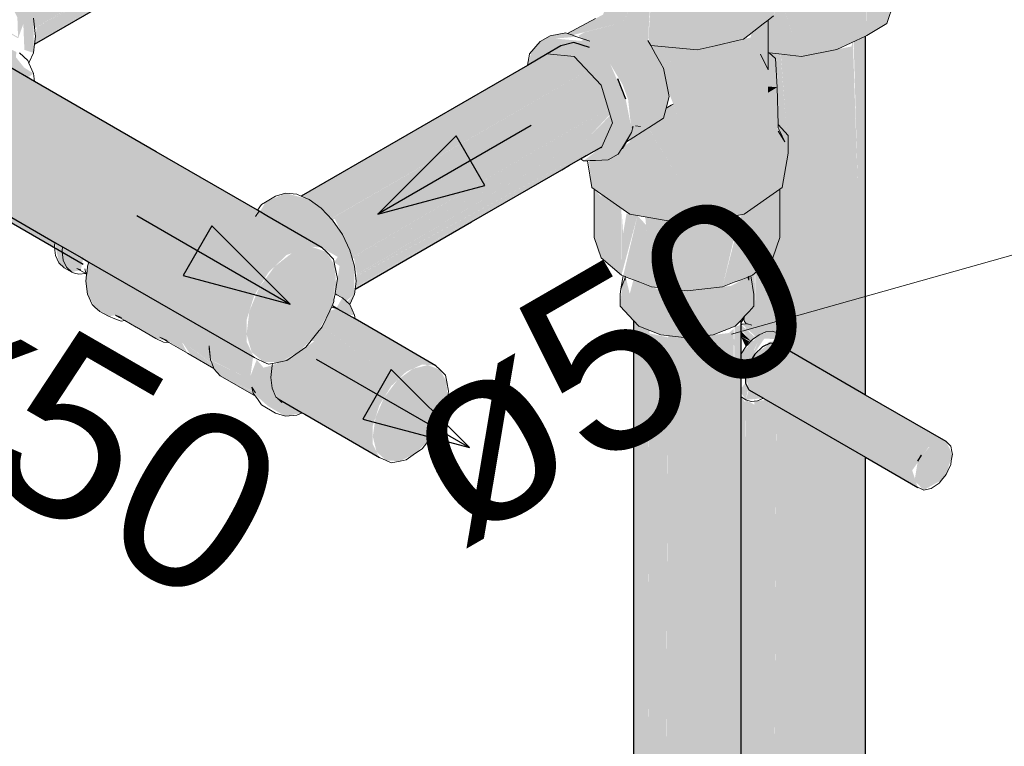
# Model space of a CAD drawing. Header units: millimetres. Extents: x 567 to 934, y -1 to 364.
# Tile 888 of 1056: x 811.041 to 812.154, y 70.055 to 70.876. Entities that reach past the tile are written whole.
import ezdxf

# ---------------------------------------------------------------- set-up
doc = ezdxf.new("R2010")
doc.units = ezdxf.units.MM
doc.header["$MEASUREMENT"] = 0
doc.linetypes.add('NULL', pattern=[0])
for name, color, linetype, lineweight in [('AF-Colunas', 140, 'Continuous', 13), ('AF-Condutos', 140, 'Continuous', 25), ('AF-Conexões', 152, 'Continuous', 18), ('AF-Sentido conduto', 140, 'Continuous', 30), ('AF-Textos conduto', 7, 'Continuous', 9), ('AL-Colunas', 3, 'Continuous', 13), ('AL-Condutos', 3, 'Continuous', 25), ('AL-Indicação coluna', 94, 'Continuous', 13), ('DI-Elementos em corte', 9, 'Continuous', 18)]:
    doc.layers.add(name, color=color, linetype=linetype, lineweight=lineweight)
doc.styles.add('Arial', font='arial.ttf')

msp = doc.modelspace()

# ---------------------------------------------------------------- hatches: boundary and pattern name
at = {"layer": 'AF-Colunas', "linetype": 'Continuous'}
for points in [[(811.8988, 70.9138), (811.8984, 70.9585), (811.8697, 70.931), (811.8357, 70.9179), (811.8594, 70.8538), (811.8933, 70.8799)], [(812.0294, 70.8949), (812.0292, 70.9489), (811.9988, 70.9275), (811.9988, 70.8577), (812.0214, 70.8715)], [(811.7214, 70.8722), (811.7513, 70.9195), (811.7214, 70.931), (811.7005, 70.8814)], [(811.9988, 70.8577), (811.9984, 70.9223), (811.9247, 70.9094), (811.8986, 70.9297), (811.8977, 70.9058), (811.9247, 70.8342), (811.9649, 70.8422)], [(811.7214, 70.8722), (811.7133, 70.8261), (811.769, 70.8209), (811.7513, 70.852), (811.7554, 70.9179)], [(811.7214, 70.8722), (811.7477, 70.9076), (811.753, 70.9215)], [(811.7544, 70.8466), (811.8071, 70.8416), (811.7955, 70.9133), (811.7564, 70.9211), (811.7518, 70.8545)], [(811.8594, 70.8538), (811.8357, 70.9179), (811.7955, 70.9133), (811.8071, 70.8416)], [(811.9247, 70.8342), (811.8988, 70.9027), (811.8933, 70.8799), (811.8879, 70.8758), (811.8883, 70.8384)], [(811.7005, 70.8814), (811.6603, 70.8601), (811.6658, 70.8582), (811.7214, 70.8722)], [(811.6785, 70.7162), (811.7065, 70.7173), (811.7177, 70.7238), (811.726, 70.737), (811.769, 70.7645), (811.7754, 70.789), (811.769, 70.8209), (811.7133, 70.8261), (811.692, 70.8552), (811.7214, 70.8722), (811.6794, 70.8614), (811.6726, 70.8575), (811.7089, 70.8252), (811.7227, 70.8022), (811.7289, 70.7854), (811.732, 70.7564), (811.7265, 70.784), (811.7089, 70.8252), (811.6791, 70.8536), (811.6759, 70.8517), (811.647, 70.8543), (811.6985, 70.8018), (811.7112, 70.7591), (811.699, 70.7322)], [(811.7214, 70.8722), (811.692, 70.8552), (811.7133, 70.8261)], [(811.8955, 70.832), (811.8784, 70.8367), (811.887, 70.8189), (811.887, 70.8751), (811.8731, 70.8643), (811.879, 70.8466), (811.8711, 70.7836), (811.8869, 70.7931), (811.8869, 70.8002), (811.8974, 70.7994)], [(811.6293, 70.8509), (811.6175, 70.8373), (811.6373, 70.8371), (811.647, 70.8543), (811.6583, 70.8609), (811.6406, 70.8574)], [(811.6583, 70.8609), (811.6471, 70.8544), (811.67, 70.8564)], [(811.9096, 70.7449), (811.8983, 70.7572), (811.9003, 70.7497), (811.8924, 70.7186), (811.8979, 70.7506), (811.8974, 70.7994), (811.8711, 70.7836), (811.879, 70.8466), (811.8731, 70.8643), (811.8684, 70.8607), (811.8485, 70.7705), (811.8482, 70.8512), (811.8147, 70.8434), (811.7904, 70.8048), (811.7875, 70.761), (811.7611, 70.7595), (811.7516, 70.7534), (811.7955, 70.6812), (811.7373, 70.6914), (811.7009, 70.717), (811.6844, 70.7164), (811.688, 70.6861), (811.7309, 70.6559), (811.7955, 70.6446), (811.8602, 70.6559), (811.903, 70.6861), (811.9096, 70.7249)], [(811.6373, 70.8371), (811.6679, 70.8341), (811.647, 70.8543)], [(811.8673, 70.8556), (811.8482, 70.8512), (811.8485, 70.7705)], [(811.615, 70.8242), (811.62, 70.8271), (811.6246, 70.8091), (811.6527, 70.846), (811.6373, 70.8371), (811.6192, 70.8373)], [(811.7741, 70.7954), (811.7904, 70.8048), (811.7878, 70.8435), (811.7544, 70.8466), (811.7673, 70.824), (811.7799, 70.8307), (811.7724, 70.804)], [(811.8147, 70.8434), (811.7878, 70.8435), (811.7904, 70.8048)], [(811.7724, 70.804), (811.7799, 70.8307), (811.7683, 70.8245)], [(811.7875, 70.761), (811.7904, 70.8048), (811.7741, 70.7954)], [(811.8974, 70.7994), (811.8869, 70.8002), (811.8869, 70.7931)], [(811.7675, 70.7636), (811.7611, 70.7595), (811.7875, 70.761), (811.7799, 70.7804), (811.772, 70.7759)], [(811.6991, 70.7323), (811.7119, 70.7567), (811.6814, 70.7327)], [(811.7009, 70.717), (811.7373, 70.6914), (811.7512, 70.7531), (811.7312, 70.7404), (811.7305, 70.7372)], [(811.7955, 70.6812), (811.7513, 70.7538), (811.7373, 70.6914)], [(811.9003, 70.7497), (811.8984, 70.7536), (811.8924, 70.7186)], [(811.6906, 70.6298), (811.6986, 70.6067), (811.6986, 70.6757), (811.6906, 70.6843)], [(811.9003, 70.6298), (811.9003, 70.6842), (811.864, 70.6586), (811.8696, 70.587), (811.8923, 70.6067)], [(811.6986, 70.6787), (811.6986, 70.6067), (811.7213, 70.587), (811.7213, 70.6627)], [(811.8696, 70.587), (811.8636, 70.6584), (811.8565, 70.6553), (811.8356, 70.5739)], [(811.7232, 70.6341), (811.7217, 70.6576), (811.7213, 70.587), (811.7395, 70.6544), (811.7271, 70.6566)], [(811.7233, 70.5863), (811.7553, 70.5739), (811.7491, 70.6438), (811.7395, 70.6544)], [(811.7955, 70.5693), (811.78, 70.6473), (811.7483, 70.6529), (811.7553, 70.5739)], [(811.78, 70.6473), (811.7955, 70.5693), (811.8032, 70.646), (811.7817, 70.647)], [(811.7955, 70.5693), (811.8356, 70.5739), (811.8548, 70.655), (811.8032, 70.646)], [(811.8665, 70.5859), (811.845, 70.575), (811.7955, 70.5693), (811.7955, 70.5411), (811.793, 70.569), (811.785, 70.5705), (811.7687, 70.5442), (811.7687, 70.5688), (811.7349, 70.5818), (811.7307, 70.566), (811.7218, 70.5709), (811.7198, 70.5521), (811.7409, 70.5293), (811.7659, 70.5198), (811.7955, 70.5163), (811.825, 70.5197), (811.85, 70.5293), (811.8656, 70.5462), (811.8711, 70.5651)], [(811.7261, 70.5852), (811.7207, 70.5715), (811.7307, 70.566)], [(811.7687, 70.5442), (811.785, 70.5705), (811.7687, 70.5724)], [(811.7955, 70.5411), (811.7955, 70.5693), (811.7929, 70.5696)]]:
    msp.add_hatch(color=140, dxfattribs=at).paths.add_polyline_path(points)
at = {"layer": 'AF-Condutos', "linetype": 'Continuous'}
for points in [[(809.481, 71.547), (809.3873, 71.6013), (809.3977, 71.5907), (809.3744, 71.604), (809.7543, 71.3841), (811.113, 70.5996), (810.7482, 70.8114), (810.7455, 70.8177), (809.7654, 71.3836)], [(811.5548, 71.1351), (811.5921, 71.1584), (811.5988, 71.1783), (811.5965, 71.2044), (811.5857, 71.2322), (811.0249, 70.9426), (811.0416, 70.9175), (811.4922, 71.1504), (811.0529, 70.8906), (811.4923, 71.1496), (811.0529, 70.8905), (811.053, 70.8901), (811.5339, 71.144), (811.058, 70.866), (811.058, 70.8657), (811.5519, 71.1363), (811.0582, 70.8501)], [(811.5776, 71.1482), (811.0582, 70.8501), (811.058, 70.8482)], [(811.5339, 71.144), (811.053, 70.8901), (811.058, 70.8661)], [(811.5519, 71.1363), (811.0603, 70.8669), (811.0582, 70.8502)], [(811.8565, 65.2528), (811.8616, 65.2482), (811.8715, 70.4435), (811.8727, 70.8845), (811.8565, 65.3903)], [(811.8719, 70.5161), (811.8727, 70.5219), (811.8967, 70.5214), (811.8984, 70.8749), (811.8727, 70.8845), (811.8727, 70.5472), (811.8719, 70.589)], [(811.9972, 70.4517), (811.9973, 70.857), (811.9838, 70.8509), (811.9885, 70.6862), (811.982, 70.85), (811.9816, 70.8455), (811.9285, 70.8349), (811.9285, 70.8721), (811.9096, 70.8548), (811.9003, 70.865), (811.9003, 70.8527), (811.9082, 70.7465), (811.9073, 70.7111), (811.9003, 70.7469), (811.9003, 70.6298), (811.8972, 70.6209), (811.8968, 70.5249), (811.9041, 70.5055)], [(811.9082, 70.7465), (811.8984, 70.8749), (811.8984, 70.7571)], [(811.653, 70.8461), (811.3592, 70.6765), (811.3786, 70.6651), (811.6067, 70.7808), (811.6722, 70.8337), (811.6679, 70.8341), (811.6852, 70.8441), (811.6676, 70.8499)], [(811.9885, 70.6862), (811.983, 70.8505), (811.982, 70.85)], [(811.028, 70.8232), (811.0092, 70.8249), (810.9878, 70.8151), (811.3225, 70.5904), (811.343, 70.61), (811.371, 70.6192)], [(811.3793, 70.6655), (811.3931, 70.6509), (811.7028, 70.8296), (811.6722, 70.8337), (811.6067, 70.7808)], [(810.9878, 70.8151), (810.9672, 70.7955), (810.9511, 70.7696), (810.9424, 70.7417), (811.2977, 70.5116), (811.2977, 70.5366), (811.3064, 70.5644), (811.3225, 70.5904)], [(811.028, 70.8232), (811.371, 70.6192), (811.3832, 70.6181)], [(811.6921, 70.8234), (811.3932, 70.6508), (811.3945, 70.6494), (811.699, 70.7999)], [(811.7062, 70.7758), (811.4168, 70.607), (811.7264, 70.7858), (811.7174, 70.809), (811.3973, 70.6508), (811.4081, 70.6283)], [(810.8006, 70.7818), (810.8015, 70.7805), (811.0804, 70.6186), (811.0801, 70.6234), (811.0367, 70.6496)], [(811.6906, 70.7275), (811.7227, 70.7474), (811.7214, 70.7578), (811.7122, 70.7558), (811.7206, 70.7798), (811.6819, 70.7404), (811.7221, 70.7833), (811.4168, 70.607), (811.4172, 70.6056), (811.6598, 70.7291), (811.4208, 70.5868), (811.6614, 70.728), (811.4208, 70.5865), (811.4209, 70.5855), (811.6603, 70.7139), (811.4206, 70.5731), (811.4204, 70.5714)], [(811.7062, 70.7758), (811.4081, 70.6283), (811.4168, 70.6071)], [(811.8602, 70.5353), (811.8716, 70.5198), (811.8719, 70.5899), (811.8613, 70.7784), (811.8613, 70.5437)], [(810.9511, 70.699), (811.3064, 70.4939), (811.2977, 70.5116), (810.9424, 70.7417), (810.9424, 70.7167)], [(811.6598, 70.7291), (811.419, 70.6065), (811.4225, 70.5879)], [(811.6614, 70.728), (811.4225, 70.5878), (811.4208, 70.5865)], [(811.6602, 70.7138), (811.4222, 70.5861), (811.4206, 70.5733)], [(811.7349, 64.9546), (811.7388, 64.9401), (811.7388, 70.5684)], [(811.8238, 64.9213), (811.8436, 64.9305), (811.8436, 70.5588)], [(811.3914, 70.5466), (811.3829, 70.5285), (811.4782, 70.478), (811.4961, 70.4862)], [(811.3996, 70.5492), (811.3914, 70.5466), (811.4961, 70.4862), (811.5117, 70.4848)], [(811.7388, 64.9401), (811.7527, 64.9278), (811.7527, 70.5561)], [(811.7527, 64.9278), (811.7741, 64.9198), (811.7741, 70.5481)], [(811.7992, 64.9175), (811.8238, 64.9213), (811.8238, 70.5496)], [(811.7349, 64.9546), (811.7388, 70.5316), (811.7349, 70.5359)], [(811.7741, 64.9198), (811.7992, 64.9175), (811.7992, 70.5458)], [(811.3818, 70.5257), (811.371, 70.5137), (811.461, 70.4617)], [(811.383, 70.5284), (811.3811, 70.5262), (811.4681, 70.4685)], [(811.3811, 70.5262), (811.461, 70.4617), (811.4681, 70.4685)], [(811.3829, 70.5285), (811.4681, 70.4685), (811.4782, 70.478)], [(811.7388, 70.5301), (811.7388, 64.9401), (811.7526, 70.5249)], [(811.8552, 64.9436), (811.8565, 70.5311), (811.8492, 70.5285), (811.8488, 70.4826), (811.8436, 70.5227), (811.8436, 64.9305), (811.8549, 70.4464)], [(811.8437, 70.5225), (811.848, 70.481), (811.848, 70.5264)], [(811.8613, 67.0208), (811.8613, 70.5328), (811.8565, 65.3903)], [(811.8714, 70.4435), (811.8716, 70.5086), (811.8613, 70.5328)], [(811.7527, 70.5214), (811.7527, 64.9278), (811.7739, 70.5168)], [(811.7991, 70.5159), (811.7741, 70.5189), (811.7741, 64.9198)], [(811.7992, 64.9175), (811.8237, 70.5195), (811.7992, 70.5167)], [(811.8435, 70.5218), (811.8238, 70.5195), (811.8238, 64.9213)], [(811.3264, 70.4852), (811.3261, 70.4828), (811.4403, 70.4169), (811.4477, 70.4401), (811.3666, 70.5071), (811.3508, 70.496)], [(811.3666, 70.5071), (811.4477, 70.4401), (811.461, 70.4617), (811.3738, 70.5121)], [(811.9096, 70.4616), (811.9036, 70.5088), (811.9036, 70.4355)], [(811.3261, 70.4612), (811.4446, 70.3874), (811.4403, 70.3961), (811.4403, 70.4169), (811.3261, 70.4828)], [(811.3332, 70.4474), (811.4477, 70.3813), (811.4446, 70.3874), (811.3261, 70.4612)], [(811.8549, 70.4509), (811.8436, 64.9305), (811.8552, 64.9436)], [(811.8552, 64.9436), (811.8565, 64.9583), (811.8565, 70.4494)], [(811.8565, 65.2528), (811.8565, 70.4429), (811.8565, 70.4496)], [(811.8565, 65.3903), (811.8612, 70.4438), (811.8565, 70.4495)], [(811.8613, 67.0208), (811.8714, 70.4409), (811.8613, 70.4466)], [(811.8616, 65.2482), (811.8727, 65.2384), (811.8964, 70.4473), (811.8715, 70.4448)], [(811.8984, 65.2287), (811.9285, 65.226), (811.958, 65.2306), (811.9818, 65.2417), (811.9957, 65.2574), (811.9973, 65.275), (811.9973, 70.1916), (811.9971, 70.3815), (811.8964, 70.4397), (811.8727, 65.2384)]]:
    msp.add_hatch(color=151, dxfattribs=at).paths.add_polyline_path(points)
at = {"layer": 'AF-Conexões', "linetype": 'Continuous'}
for points in [[(810.9189, 70.9458), (810.8881, 70.9281), (810.9001, 70.9318), (810.9439, 70.9132), (810.9697, 70.881), (810.9789, 70.8619), (811.0317, 70.8924), (811.0386, 70.878), (811.0393, 70.856), (810.9159, 70.926), (811.0394, 70.8547), (811.0453, 70.8709), (811.0147, 70.9348), (810.9668, 70.9609), (810.9988, 70.9515), (811.0147, 70.9348), (811.0453, 70.8709), (811.0465, 70.8416), (811.0568, 70.8382), (811.0568, 70.8775), (811.0502, 70.8996), (811.0397, 70.9214), (811.0261, 70.9414), (811.0102, 70.9581), (810.9932, 70.9706), (810.9603, 70.9794), (810.9352, 70.9686)], [(810.9854, 70.6792), (810.9511, 70.699), (810.9472, 70.7069), (810.9424, 70.7315), (810.9486, 70.7616), (810.965, 70.792), (810.9878, 70.8151), (811.0181, 70.8289), (811.0504, 70.8103), (811.0568, 70.8149), (811.0462, 70.8216), (811.0368, 70.8334), (811.0375, 70.8392), (811.0147, 70.85), (811.0004, 70.8486), (810.9818, 70.8412), (810.9647, 70.8287), (810.9488, 70.812), (810.9352, 70.792), (810.9248, 70.7702), (810.9182, 70.7481), (810.9159, 70.7272), (810.9177, 70.7124), (810.9248, 70.6942), (810.9466, 70.6779), (810.9761, 70.6753)], [(811.3191, 70.6696), (811.3127, 70.6588), (811.4006, 70.6077), (811.3967, 70.6015), (811.4028, 70.5975), (811.3976, 70.5664), (811.4101, 70.5577), (811.4196, 70.5656), (811.4196, 70.5974), (811.4143, 70.6153), (811.4059, 70.6329), (811.3948, 70.6491), (811.382, 70.6626), (811.3682, 70.6727), (811.3416, 70.6798)], [(811.1001, 70.5905), (811.1103, 70.593), (811.1129, 70.6056), (811.081, 70.6241), (811.0855, 70.601)], [(811.1262, 70.551), (811.1416, 70.5406), (811.1495, 70.5419), (811.195, 70.5155), (811.2078, 70.5132), (811.2308, 70.499), (811.2247, 70.5105), (811.2565, 70.4954), (811.2583, 70.4907), (811.3008, 70.4698), (811.3052, 70.4539), (811.3221, 70.439), (811.302, 70.4731), (811.305, 70.4947), (811.1193, 70.6019), (811.1179, 70.5974), (811.1291, 70.5729), (811.1161, 70.5804), (811.1179, 70.5656)], [(811.1161, 70.5804), (811.1291, 70.5729), (811.1179, 70.5974)], [(811.3991, 70.5756), (811.3966, 70.5933), (811.3702, 70.566)], [(811.3692, 70.564), (811.3772, 70.5609), (811.3887, 70.5698)], [(811.4196, 70.542), (811.4143, 70.5538), (811.4059, 70.5616), (811.3991, 70.5498), (811.4057, 70.543)], [(811.4023, 70.548), (811.4143, 70.5538), (811.4196, 70.5656)], [(811.2573, 70.4879), (811.2565, 70.4953), (811.2233, 70.5139)], [(811.2605, 70.4824), (811.2589, 70.4864), (811.2233, 70.5139), (811.2347, 70.4967)], [(811.3605, 70.4316), (811.3318, 70.4482), (811.3264, 70.4593), (811.3264, 70.4852), (811.3168, 70.4826), (811.3091, 70.4915), (811.302, 70.4731), (811.3221, 70.439), (811.3416, 70.4277)], [(811.2611, 70.481), (811.3034, 70.4604), (811.3019, 70.4693), (811.2585, 70.4903)], [(811.3077, 70.4542), (811.3034, 70.4604), (811.2611, 70.481)], [(811.3046, 70.456), (811.2611, 70.481), (811.2678, 70.4735)], [(811.3058, 70.4517), (811.3047, 70.4557), (811.2678, 70.4735)]]:
    msp.add_hatch(color=161, dxfattribs=at).paths.add_polyline_path(points)
at = {"layer": 'AL-Colunas', "linetype": 'Continuous'}
for points in [[(811.8565, 70.5311), (811.8565, 70.526), (811.8726, 70.5167)], [(811.872, 70.5171), (811.8565, 70.526), (811.8673, 70.5128)], [(811.8822, 70.5221), (811.8689, 70.5307), (811.8578, 70.5316), (811.8727, 70.518)], [(811.8565, 70.5121), (811.8392, 70.518), (811.8565, 70.4992)], [(811.8917, 70.5238), (811.8769, 70.5198), (811.8565, 70.4984), (811.8534, 70.4654), (811.8752, 70.5109), (811.869, 70.495), (811.8829, 70.5155), (811.9083, 70.5141)], [(811.8677, 70.5125), (811.8565, 70.5238), (811.8565, 70.5177)], [(811.8659, 70.5122), (811.8565, 70.5177), (811.8618, 70.5064)], [(811.9083, 70.5141), (811.8863, 70.5115), (811.9083, 70.503)], [(811.862, 70.4464), (811.8646, 70.4591), (811.8616, 70.465), (811.8544, 70.4572)], [(811.8819, 70.448), (811.8653, 70.4576), (811.862, 70.4464)]]:
    msp.add_hatch(color=3, dxfattribs=at).paths.add_polyline_path(points)
at = {"layer": 'AL-Condutos', "linetype": 'Continuous'}
msp.add_hatch(color=91, dxfattribs=at).paths.add_polyline_path([(811.8653, 70.4576), (812.0563, 70.3474), (812.05, 70.3666), (812.0685, 70.3928), (812.0883, 70.3991), (811.8973, 70.5094), (811.8895, 70.5101), (811.872, 70.4978), (811.8616, 70.4754)])
at = {"layer": 'DI-Elementos em corte', "linetype": 'Continuous'}
for points in [[(811.3876, 70.6137), (811.371, 70.6192), (811.3296, 70.5971), (811.312, 70.5734), (811.3007, 70.5462), (811.2977, 70.5202)], [(811.3916, 70.5469), (811.3959, 70.5564), (811.3975, 70.5977), (811.3876, 70.6137), (811.2977, 70.5202), (811.3034, 70.5), (811.317, 70.489), (811.336, 70.4892), (811.3571, 70.5005)], [(811.371, 70.6192), (811.3505, 70.6133), (811.3296, 70.5971)], [(811.3968, 70.5665), (811.3989, 70.5741), (811.3975, 70.5977)], [(811.3768, 70.5209), (811.3916, 70.5469), (811.3571, 70.5005)], [(811.5052, 70.4025), (811.5179, 70.4239), (811.5244, 70.4466), (811.5238, 70.4666), (811.516, 70.4804), (811.5025, 70.4856), (811.4856, 70.4814), (811.4681, 70.4685), (811.4532, 70.449), (811.4434, 70.4265), (811.4403, 70.4047), (811.4446, 70.3874), (811.4555, 70.3777), (811.4711, 70.3771), (811.4887, 70.3859)], [(812.0832, 70.3557), (812.0883, 70.362), (812.0954, 70.3847), (812.0883, 70.3991), (812.0715, 70.3957), (812.0563, 70.3768), (812.0526, 70.3548), (812.063, 70.3443)]]:
    msp.add_hatch(color=31, dxfattribs=at).paths.add_polyline_path(points)

# ---------------------------------------------------------------- linework, layer by layer
at = {"layer": 'AF-Colunas'}
for p, q in [((812.0214, 70.8715), (812.0294, 70.8949)), ((811.692, 70.8769), (811.6603, 70.8601)), ((811.8656, 70.8585), (811.8816, 70.8709)), ((811.8816, 70.8709), (811.887, 70.8751)), ((811.887, 70.8751), (811.8933, 70.8799)), ((811.887, 70.8395), (811.887, 70.8751)), ((811.9988, 70.8577), (812.0214, 70.8715)), ((811.6583, 70.8609), (811.6406, 70.8574)), ((811.6603, 70.8601), (811.6583, 70.8609)), ((811.6653, 70.8584), (811.6603, 70.8601)), ((811.6662, 70.8581), (811.6653, 70.8584)), ((811.6668, 70.8582), (811.6653, 70.8584)), ((811.8594, 70.8538), (811.8656, 70.8585)), ((811.6293, 70.8509), (811.6175, 70.8373)), ((811.6406, 70.8574), (811.6293, 70.8509)), ((811.6662, 70.8581), (811.6668, 70.8582)), ((811.6708, 70.8565), (811.6662, 70.8581)), ((811.6776, 70.8541), (811.6708, 70.8565)), ((811.6791, 70.8536), (811.6776, 70.8541)), ((811.6776, 70.8541), (811.6857, 70.8516)), ((811.6857, 70.8516), (811.6791, 70.8536)), ((811.7544, 70.8466), (811.7513, 70.852)), ((811.8274, 70.8463), (811.8525, 70.8522)), ((811.8525, 70.8522), (811.8594, 70.8538)), ((811.9649, 70.8422), (811.9973, 70.857)), ((811.9973, 70.857), (811.9988, 70.8577)), ((811.6174, 70.8368), (811.615, 70.8243)), ((811.6175, 70.8373), (811.6174, 70.8368)), ((811.6527, 70.846), (811.6373, 70.8371)), ((811.6373, 70.8371), (811.6679, 70.8341)), ((811.7544, 70.8466), (811.8071, 70.8416)), ((811.7599, 70.8369), (811.7544, 70.8466)), ((811.769, 70.8209), (811.7599, 70.8369)), ((811.8071, 70.8416), (811.8274, 70.8463)), ((811.8784, 70.8367), (811.887, 70.8189)), ((811.887, 70.8385), (811.887, 70.8395)), ((811.887, 70.8189), (811.887, 70.8385)), ((811.887, 70.8385), (811.8883, 70.8384)), ((811.8955, 70.832), (811.8883, 70.8384)), ((811.8883, 70.8384), (811.8994, 70.8371)), ((811.8994, 70.8371), (811.9247, 70.8342)), ((811.9247, 70.8342), (811.9649, 70.8422)), ((811.6679, 70.8341), (811.6985, 70.8018)), ((811.8974, 70.7994), (811.8955, 70.832)), ((811.7724, 70.8041), (811.769, 70.8209)), ((811.7754, 70.789), (811.7724, 70.8041)), ((811.6985, 70.8018), (811.7112, 70.7591)), ((811.8983, 70.7572), (811.8974, 70.7994)), ((811.772, 70.7759), (811.7754, 70.789)), ((811.7799, 70.7804), (811.772, 70.7759)), ((811.7775, 70.779), (811.7799, 70.7804)), ((811.769, 70.7645), (811.772, 70.7757)), ((811.772, 70.7757), (811.7775, 70.779)), ((811.772, 70.7757), (811.772, 70.7759)), ((811.7112, 70.7591), (811.699, 70.7322)), ((811.7521, 70.7537), (811.769, 70.7645)), ((811.726, 70.737), (811.7328, 70.7481)), ((811.7269, 70.7376), (811.7328, 70.7481)), ((811.7312, 70.7404), (811.7489, 70.7517)), ((811.7328, 70.7481), (811.7344, 70.7552)), ((811.7344, 70.7552), (811.7336, 70.754)), ((811.7429, 70.7549), (811.7372, 70.7557)), ((811.7489, 70.7517), (811.7513, 70.7532)), ((811.7513, 70.7532), (811.7521, 70.7537)), ((811.8984, 70.7536), (811.8983, 70.7572)), ((811.9096, 70.7449), (811.8983, 70.7572)), ((811.9003, 70.7497), (811.8984, 70.7536)), ((811.8984, 70.7497), (811.9062, 70.7377)), ((811.9062, 70.7377), (811.9003, 70.7497)), ((811.7216, 70.73), (811.726, 70.737)), ((811.7227, 70.7303), (811.7269, 70.7376)), ((811.7269, 70.7376), (811.7312, 70.7404)), ((811.9096, 70.7324), (811.9096, 70.7449)), ((811.699, 70.7322), (811.6985, 70.7311)), ((811.7177, 70.7238), (811.7216, 70.73)), ((811.7216, 70.73), (811.7227, 70.7303)), ((811.903, 70.6861), (811.9096, 70.7249)), ((811.9096, 70.7249), (811.9096, 70.7324)), ((811.6752, 70.7185), (811.6784, 70.7162)), ((811.6784, 70.7162), (811.6785, 70.7162)), ((811.6785, 70.7162), (811.6814, 70.7163)), ((811.6814, 70.7163), (811.6829, 70.7163)), ((811.6829, 70.7163), (811.6861, 70.7165)), ((811.6829, 70.7163), (811.688, 70.6861)), ((811.6861, 70.7165), (811.6906, 70.7166)), ((811.6906, 70.7166), (811.692, 70.7167)), ((811.692, 70.7167), (811.7065, 70.7173)), ((811.7065, 70.7173), (811.7177, 70.7238)), ((811.688, 70.6861), (811.6906, 70.6843)), ((811.6906, 70.6843), (811.7309, 70.6559)), ((811.6906, 70.6843), (811.6906, 70.6519)), ((811.8602, 70.6559), (811.9003, 70.6842)), ((811.9003, 70.6842), (811.903, 70.6861)), ((811.9003, 70.6298), (811.9003, 70.6842)), ((811.6906, 70.6519), (811.6906, 70.6298)), ((811.7309, 70.6559), (811.7955, 70.6446)), ((811.7955, 70.6446), (811.8602, 70.6559)), ((811.6906, 70.6298), (811.6986, 70.6067)), ((811.8923, 70.6067), (811.9003, 70.6298)), ((811.6986, 70.6067), (811.7213, 70.587)), ((811.8696, 70.587), (811.8923, 70.6067)), ((811.7233, 70.5863), (811.7207, 70.5715)), ((811.7261, 70.5852), (811.7207, 70.5715)), ((811.7207, 70.5715), (811.7254, 70.584)), ((811.7213, 70.587), (811.7233, 70.5863)), ((811.7233, 70.5863), (811.7254, 70.5855)), ((811.7254, 70.5855), (811.7259, 70.5853)), ((811.7254, 70.5855), (811.7254, 70.584)), ((811.7254, 70.584), (811.7254, 70.5835)), ((811.7254, 70.5835), (811.7254, 70.5815)), ((811.7259, 70.5853), (811.7261, 70.5852)), ((811.7261, 70.5852), (811.7266, 70.585)), ((811.7266, 70.585), (811.7349, 70.5818)), ((811.7349, 70.5818), (811.7422, 70.579)), ((811.8487, 70.579), (811.8565, 70.582)), ((811.8565, 70.582), (811.8643, 70.585)), ((811.8643, 70.585), (811.8655, 70.5855)), ((811.8643, 70.585), (811.8655, 70.5815)), ((811.8655, 70.5855), (811.8675, 70.5862)), ((811.8655, 70.5815), (811.8655, 70.5855)), ((811.8675, 70.5862), (811.8681, 70.5865)), ((811.8711, 70.5654), (811.8675, 70.5862)), ((811.8681, 70.5865), (811.8696, 70.587)), ((811.7207, 70.5715), (811.7198, 70.5651)), ((811.7422, 70.579), (811.7553, 70.5739)), ((811.7553, 70.5739), (811.7955, 70.5693)), ((811.7955, 70.5693), (811.8356, 70.5739)), ((811.8356, 70.5739), (811.8487, 70.579)), ((811.7198, 70.5651), (811.7198, 70.5521)), ((811.8711, 70.5651), (811.8711, 70.5654)), ((811.8711, 70.5539), (811.8711, 70.5651)), ((811.7198, 70.5521), (811.7349, 70.5359)), ((811.8656, 70.5462), (811.8711, 70.5521)), ((811.8711, 70.5521), (811.8711, 70.5539)), ((811.7349, 70.5359), (811.7409, 70.5293)), ((811.85, 70.5293), (811.8565, 70.5363)), ((811.8565, 70.5363), (811.8588, 70.5388)), ((811.8588, 70.5388), (811.8606, 70.5408)), ((811.8606, 70.5408), (811.8613, 70.5415)), ((811.8613, 70.5415), (811.8656, 70.5462)), ((811.7409, 70.5293), (811.7659, 70.5198)), ((811.825, 70.5197), (811.85, 70.5293)), ((811.7659, 70.5198), (811.7955, 70.5163)), ((811.7955, 70.5163), (811.825, 70.5197))]:
    msp.add_line(p, q, dxfattribs=at)
at = {"layer": 'AF-Condutos'}
for p, q in [((811.058, 70.8482), (811.5776, 71.1482)), ((811.6676, 70.8499), (811.653, 70.8461)), ((811.6852, 70.8441), (811.6676, 70.8499)), ((811.9973, 70.7004), (811.9973, 70.857)), ((811.6374, 70.8371), (811.615, 70.8241)), ((811.653, 70.8461), (811.6374, 70.8371)), ((811.0579, 70.806), (811.028, 70.8232)), ((811.615, 70.8241), (811.3592, 70.6765)), ((811.1955, 70.7265), (811.0579, 70.806)), ((811.7264, 70.7858), (811.7174, 70.809)), ((811.3099, 70.6604), (811.1955, 70.7265)), ((811.6819, 70.7223), (811.699, 70.7322)), ((811.6626, 70.7112), (811.6752, 70.7185)), ((811.6752, 70.7185), (811.6814, 70.7221)), ((811.6814, 70.7221), (811.6819, 70.7223)), ((811.5517, 70.6472), (811.654, 70.7062)), ((811.654, 70.7062), (811.6626, 70.7112)), ((811.9973, 70.6172), (811.9973, 70.7004)), ((811.0082, 70.6661), (811.081, 70.6241)), ((811.3118, 70.6593), (811.3099, 70.6604)), ((811.3119, 70.6593), (811.3118, 70.6593)), ((811.3206, 70.6542), (811.3119, 70.6593)), ((811.0199, 70.6534), (811.113, 70.5996)), ((811.3832, 70.6181), (811.3206, 70.6542)), ((811.4204, 70.5713), (811.5517, 70.6472)), ((811.081, 70.6241), (811.0896, 70.6191)), ((811.0896, 70.6191), (811.1113, 70.6066)), ((811.9973, 70.5592), (811.9973, 70.6172)), ((811.1113, 70.6066), (811.1193, 70.6019)), ((811.1193, 70.6019), (811.3064, 70.4939)), ((811.9973, 70.4517), (811.9973, 70.5592)), ((811.4009, 70.5488), (811.3952, 70.552)), ((811.4202, 70.5376), (811.4009, 70.5488)), ((811.4221, 70.5365), (811.4202, 70.5376)), ((811.4229, 70.5361), (811.4221, 70.5365)), ((811.4508, 70.52), (811.4229, 70.5361)), ((811.7349, 70.5359), (811.7349, 64.9546)), ((811.8565, 70.5336), (811.8565, 70.5363)), ((811.8565, 70.5326), (811.8565, 70.5336)), ((811.8565, 70.5311), (811.8565, 70.5326)), ((811.8565, 70.4986), (811.8565, 70.5311)), ((811.5117, 70.4848), (811.4508, 70.52)), ((811.8565, 70.4984), (811.8565, 70.4986)), ((811.8565, 70.4494), (811.8565, 70.4984)), ((811.3332, 70.4474), (811.3605, 70.4316)), ((811.8565, 70.4429), (811.8565, 70.4494)), ((811.8565, 65.2528), (811.8565, 70.4429)), ((811.3605, 70.4316), (811.3635, 70.4299)), ((811.3635, 70.4299), (811.4477, 70.3813)), ((811.9973, 70.2814), (811.9973, 70.3814)), ((811.9973, 70.1916), (811.9973, 70.2814)), ((811.9973, 65.275), (811.9973, 70.1916))]:
    msp.add_line(p, q, dxfattribs=at)
at = {"layer": 'AF-Conexões'}
for p, q in [((811.059, 70.8566), (811.0568, 70.8775)), ((811.0568, 70.8382), (811.058, 70.8482)), ((811.058, 70.8482), (811.059, 70.8566)), ((811.0502, 70.8295), (811.0408, 70.8382)), ((811.052, 70.8277), (811.0568, 70.8382)), ((811.0515, 70.8266), (811.0502, 70.8295)), ((811.0515, 70.8266), (811.052, 70.8277)), ((811.0568, 70.8149), (811.0515, 70.8266)), ((811.0579, 70.806), (811.0568, 70.8149)), ((811.3191, 70.6696), (811.3144, 70.6668)), ((811.3305, 70.6764), (811.3191, 70.6696)), ((811.3416, 70.6798), (811.3305, 70.6764)), ((811.3544, 70.6785), (811.3416, 70.6798)), ((811.3592, 70.6765), (811.3544, 70.6785)), ((811.3682, 70.6727), (811.3592, 70.6765)), ((811.382, 70.6626), (811.3682, 70.6727)), ((811.3077, 70.6533), (811.3119, 70.6593)), ((811.3144, 70.6668), (811.3099, 70.6604)), ((811.312, 70.6595), (811.3118, 70.6593)), ((811.3119, 70.6593), (811.312, 70.6595)), ((811.3948, 70.6491), (811.382, 70.6626)), ((811.4059, 70.6329), (811.3948, 70.6491)), ((811.4143, 70.6153), (811.4059, 70.6329)), ((811.081, 70.6241), (811.0805, 70.6197)), ((811.0805, 70.6197), (811.0807, 70.6183)), ((811.0807, 70.6183), (811.0818, 70.6092)), ((811.0896, 70.6191), (811.0892, 70.6147)), ((811.0892, 70.6147), (811.0893, 70.6133)), ((811.4196, 70.5974), (811.4143, 70.6153)), ((811.0818, 70.6092), (811.0855, 70.601)), ((811.0893, 70.6133), (811.0904, 70.6042)), ((811.0904, 70.6042), (811.0942, 70.596)), ((811.0855, 70.601), (811.0915, 70.5955)), ((811.0915, 70.5955), (811.1001, 70.5905)), ((811.0942, 70.596), (811.1001, 70.5905)), ((811.1059, 70.5947), (811.1059, 70.5947)), ((811.1059, 70.5947), (811.1124, 70.5909)), ((811.1103, 70.593), (811.1059, 70.5947)), ((811.1148, 70.5944), (811.1156, 70.5914)), ((811.1156, 70.5914), (811.1164, 70.5889)), ((811.1173, 70.5917), (811.117, 70.589)), ((811.1179, 70.5974), (811.1173, 70.5917)), ((811.1193, 70.6019), (811.1179, 70.5974)), ((811.4215, 70.5804), (811.4196, 70.5974)), ((811.1001, 70.5905), (811.1033, 70.5895)), ((811.1033, 70.5895), (811.1079, 70.5881)), ((811.1079, 70.5881), (811.116, 70.5889)), ((811.1124, 70.5909), (811.116, 70.5889)), ((811.116, 70.5889), (811.1165, 70.5886)), ((811.1168, 70.5873), (811.1161, 70.5804)), ((811.1161, 70.5804), (811.1179, 70.5656)), ((811.1164, 70.5889), (811.1165, 70.5886)), ((811.1165, 70.5886), (811.1168, 70.5873)), ((811.1169, 70.5883), (811.1168, 70.5873)), ((811.117, 70.589), (811.1169, 70.5883)), ((811.4204, 70.5713), (811.4215, 70.5804)), ((811.4196, 70.5656), (811.4204, 70.5713)), ((811.1179, 70.5656), (811.1232, 70.5538)), ((811.3998, 70.5649), (811.3976, 70.5661)), ((811.4046, 70.5623), (811.3998, 70.5649)), ((811.4059, 70.5616), (811.4046, 70.5623)), ((811.4143, 70.5538), (811.4059, 70.5616)), ((811.4143, 70.5538), (811.4196, 70.5656)), ((811.1232, 70.5538), (811.1262, 70.551)), ((811.1262, 70.551), (811.1317, 70.5459)), ((811.3935, 70.5511), (811.395, 70.5506)), ((811.395, 70.5506), (811.3988, 70.5494)), ((811.4196, 70.542), (811.4143, 70.5538)), ((811.1317, 70.5459), (811.1416, 70.5406)), ((811.1416, 70.5406), (811.1486, 70.5378)), ((811.1486, 70.5378), (811.1557, 70.535)), ((811.1561, 70.5393), (811.1495, 70.5419)), ((811.1495, 70.5419), (811.154, 70.5393)), ((811.154, 70.5393), (811.1594, 70.5362)), ((811.1557, 70.535), (811.1602, 70.5357)), ((811.1594, 70.5362), (811.1602, 70.5357)), ((811.1602, 70.5357), (811.173, 70.5283)), ((811.4202, 70.5376), (811.4196, 70.542)), ((811.173, 70.5283), (811.1731, 70.5282)), ((811.1731, 70.5282), (811.195, 70.5155)), ((811.195, 70.5155), (811.2038, 70.5114)), ((811.1996, 70.5171), (811.2063, 70.5133)), ((811.2078, 70.5132), (811.1996, 70.5171)), ((811.2063, 70.5133), (811.2099, 70.5112)), ((811.2038, 70.5114), (811.2099, 70.5112)), ((811.2099, 70.5112), (811.2308, 70.499)), ((811.2552, 70.5073), (811.2555, 70.5041)), ((811.2565, 70.4954), (811.2552, 70.5073)), ((811.2555, 70.5041), (811.2559, 70.5007)), ((811.2308, 70.499), (811.2347, 70.4967)), ((811.2347, 70.4967), (811.2608, 70.4818)), ((811.2559, 70.5007), (811.2565, 70.4954)), ((811.2565, 70.4954), (811.2569, 70.4914)), ((811.2565, 70.4954), (811.2565, 70.4954)), ((811.2569, 70.4914), (811.2583, 70.4879)), ((811.2583, 70.4879), (811.2608, 70.4818)), ((811.2608, 70.4818), (811.2611, 70.481)), ((811.2611, 70.481), (811.2678, 70.4735)), ((811.3249, 70.4714), (811.3264, 70.4852)), ((811.3264, 70.4852), (811.327, 70.4874)), ((811.2678, 70.4735), (811.3058, 70.4517)), ((811.3264, 70.4593), (811.3249, 70.4714)), ((811.3077, 70.4542), (811.3034, 70.4604)), ((811.3034, 70.4604), (811.3052, 70.4539)), ((811.3307, 70.4497), (811.3264, 70.4593)), ((811.3052, 70.4539), (811.3074, 70.4507)), ((811.3058, 70.4517), (811.3074, 70.4507)), ((811.3074, 70.4507), (811.3098, 70.4474)), ((811.3098, 70.4474), (811.3144, 70.4408)), ((811.3332, 70.4474), (811.3307, 70.4497)), ((811.3376, 70.4433), (811.3332, 70.4474)), ((811.3144, 70.4408), (811.3305, 70.4311)), ((811.3305, 70.4311), (811.3416, 70.4277)), ((811.3416, 70.4277), (811.3544, 70.429)), ((811.3544, 70.429), (811.3605, 70.4316))]:
    msp.add_line(p, q, dxfattribs=at)
at = {"layer": 'AF-Sentido conduto'}
for p, q in [((811.5345, 70.7444), (811.4461, 70.6561)), ((811.5669, 70.6884), (811.5345, 70.7444)), ((811.4461, 70.6561), (811.5669, 70.6884)), ((811.2584, 70.6428), (811.226, 70.5868)), ((811.3468, 70.5544), (811.2584, 70.6428)), ((811.226, 70.5868), (811.3468, 70.5544)), ((811.4612, 70.4807), (811.4289, 70.4246)), ((811.5496, 70.3923), (811.4612, 70.4807)), ((811.4289, 70.4246), (811.5496, 70.3923))]:
    msp.add_line(p, q, dxfattribs=at)
for points in [[(811.6193, 70.7561), (811.4461, 70.6561)], [(811.1736, 70.6544), (811.3468, 70.5544)], [(811.3764, 70.4923), (811.5496, 70.3923)]]:
    msp.add_lwpolyline(points, dxfattribs=at)
at = {"layer": 'AL-Colunas'}
for p, q in [((811.8566, 70.5337), (811.8593, 70.5374)), ((811.8593, 70.5374), (811.8601, 70.5385)), ((811.8599, 70.5361), (811.8593, 70.5374)), ((811.8605, 70.5346), (811.8599, 70.5361)), ((811.8601, 70.5385), (811.8606, 70.5408)), ((811.8565, 70.5336), (811.8566, 70.5337)), ((811.8578, 70.5316), (811.8565, 70.5311)), ((811.8624, 70.5321), (811.8578, 70.5316)), ((811.8616, 70.5332), (811.8605, 70.5346)), ((811.8624, 70.5321), (811.8616, 70.5332)), ((811.8638, 70.5322), (811.8624, 70.5321)), ((811.8689, 70.5307), (811.8638, 70.5322)), ((811.8693, 70.5143), (811.8622, 70.5068)), ((811.8769, 70.5198), (811.8693, 70.5143)), ((811.8845, 70.5231), (811.8769, 70.5198)), ((811.8917, 70.5238), (811.8845, 70.5231)), ((811.8977, 70.5219), (811.8917, 70.5238)), ((811.9036, 70.5185), (811.8977, 70.5219)), ((811.9083, 70.5141), (811.9036, 70.5185)), ((811.8622, 70.5068), (811.8565, 70.4984)), ((811.8561, 70.4498), (811.8565, 70.4495)), ((811.8565, 70.4495), (811.862, 70.4464)), ((811.8752, 70.4452), (811.8819, 70.448)), ((811.862, 70.4464), (811.8681, 70.4445)), ((811.8681, 70.4445), (811.8752, 70.4452))]:
    msp.add_line(p, q, dxfattribs=at)
at = {"layer": 'AL-Condutos'}
for p, q in [((811.8806, 70.506), (811.872, 70.4978)), ((811.8895, 70.5101), (811.8806, 70.506)), ((811.8973, 70.5094), (811.8895, 70.5101)), ((811.9973, 70.4517), (811.8973, 70.5094)), ((811.872, 70.4978), (811.8653, 70.487)), ((811.8653, 70.487), (811.8616, 70.4754)), ((811.8616, 70.4754), (811.8616, 70.465)), ((811.8616, 70.465), (811.8653, 70.4576)), ((811.8653, 70.4576), (811.8819, 70.448)), ((811.8819, 70.448), (811.8821, 70.4479)), ((811.8821, 70.4479), (811.9973, 70.3814)), ((812.0883, 70.3991), (811.9973, 70.4517)), ((811.9973, 70.3814), (812.0563, 70.3474)), ((812.0563, 70.3768), (812.0606, 70.3837))]:
    msp.add_line(p, q, dxfattribs=at)
at = {"layer": 'AL-Indicação coluna'}
msp.add_line((813.2766, 70.9241), (811.8458, 70.5204), dxfattribs=at)
at = {"layer": 'DI-Elementos em corte'}
for p, q in [((811.3876, 70.6137), (811.3832, 70.6181)), ((811.3959, 70.6052), (811.3876, 70.6137)), ((811.3975, 70.5977), (811.3959, 70.6052)), ((811.4004, 70.5834), (811.3975, 70.5977)), ((811.3989, 70.5741), (811.4004, 70.5834)), ((811.3976, 70.5663), (811.3989, 70.5741)), ((811.3961, 70.5573), (811.3964, 70.5592)), ((811.3964, 70.5592), (811.3976, 70.5661)), ((811.3976, 70.5661), (811.3976, 70.5663)), ((811.3832, 70.5289), (811.3916, 70.5469)), ((811.3916, 70.5469), (811.3935, 70.5511)), ((811.3935, 70.5511), (811.3942, 70.5526)), ((811.3942, 70.5526), (811.3959, 70.5564)), ((811.3959, 70.5564), (811.3961, 70.5573)), ((811.3768, 70.5209), (811.3832, 70.5289)), ((811.3645, 70.5056), (811.3768, 70.5209)), ((811.3571, 70.5005), (811.3645, 70.5056)), ((811.3064, 70.4939), (811.3091, 70.4927)), ((811.3091, 70.4927), (811.317, 70.489)), ((811.343, 70.4906), (811.3571, 70.5005)), ((811.317, 70.489), (811.3225, 70.4865)), ((811.3225, 70.4865), (811.327, 70.4874)), ((811.327, 70.4874), (811.336, 70.4892)), ((811.336, 70.4892), (811.343, 70.4906)), ((811.516, 70.4804), (811.5117, 70.4848)), ((811.5223, 70.4741), (811.516, 70.4804)), ((811.5238, 70.4666), (811.5223, 70.4741)), ((811.526, 70.4559), (811.5238, 70.4666)), ((811.5223, 70.4334), (811.5244, 70.4466)), ((811.5244, 70.4466), (811.526, 70.4559)), ((811.5179, 70.4239), (811.5223, 70.4334)), ((811.5117, 70.4105), (811.5179, 70.4239)), ((811.4961, 70.3911), (811.5052, 70.4025)), ((811.5052, 70.4025), (811.5117, 70.4105)), ((811.4887, 70.3859), (811.4961, 70.3911)), ((812.0917, 70.3957), (812.0883, 70.3991)), ((812.0936, 70.3938), (812.0917, 70.3957)), ((812.0948, 70.3879), (812.0936, 70.3938)), ((811.4477, 70.3813), (811.4555, 70.3777)), ((811.4782, 70.3786), (811.4887, 70.3859)), ((812.0606, 70.3837), (812.0563, 70.3768)), ((812.0942, 70.3774), (812.0954, 70.3847)), ((812.0954, 70.3847), (812.0948, 70.3879)), ((811.4555, 70.3777), (811.461, 70.3751)), ((811.461, 70.3751), (811.4711, 70.3771)), ((811.4711, 70.3771), (811.4782, 70.3786)), ((812.0901, 70.366), (812.0936, 70.3734)), ((812.0936, 70.3734), (812.0942, 70.3774)), ((812.0832, 70.3557), (812.0883, 70.362)), ((812.0883, 70.362), (812.0901, 70.366)), ((812.0563, 70.3474), (812.0586, 70.3463)), ((812.0715, 70.346), (812.0747, 70.3482)), ((812.0747, 70.3482), (812.0805, 70.3523)), ((812.0805, 70.3523), (812.0832, 70.3557)), ((812.0586, 70.3463), (812.063, 70.3443)), ((812.063, 70.3443), (812.066, 70.3449)), ((812.066, 70.3449), (812.0715, 70.346))]:
    msp.add_line(p, q, dxfattribs=at)

# ---------------------------------------------------------------- texts
at = {"layer": 'AF-Textos conduto', "linetype": 'NULL', "char_height": 0.2, "width": 0.962805, "attachment_point": 8, "line_spacing_factor": 0.6, "style": 'Arial'}
for insert, rotation in [((811.7494, 70.3955), 30.0001), ((811.0465, 70.323), 329.9999)]:
    msp.add_mtext('ø50', dxfattribs=dict(at, insert=insert, rotation=rotation))

doc.saveas('drawing.dxf')
